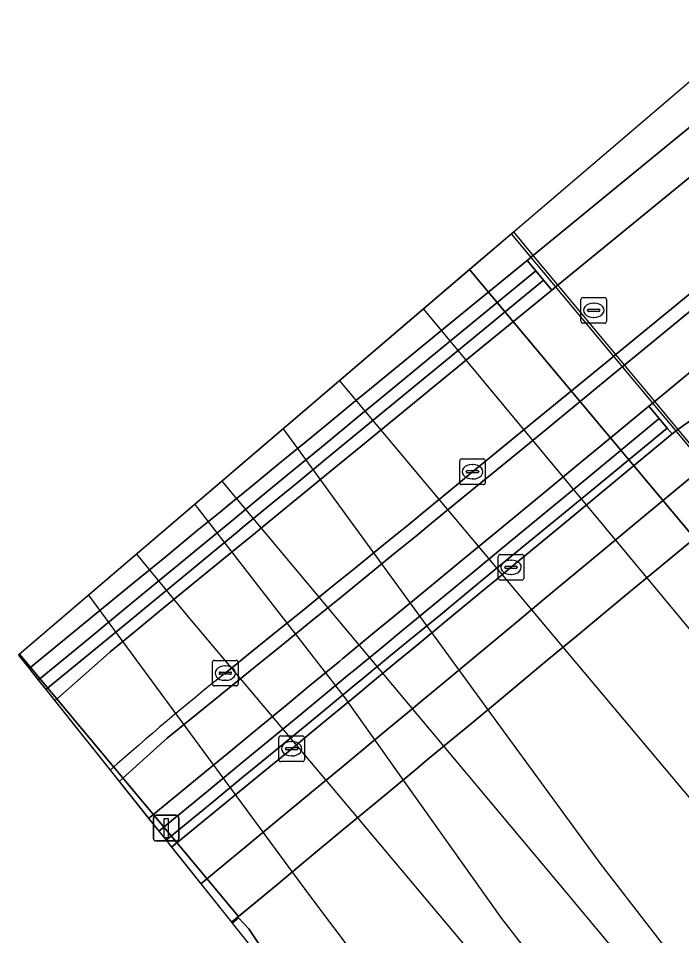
# Model space of a CAD drawing. Extents: x 160304 to 160955, y 383684 to 384161.
# Drawn here: x 160304.01 to 160329.89, y 384019.87 to 384055.67 of the extents above; entities that cross this region are included whole.
import ezdxf

# ---------------------------------------------------------------- set-up
doc = ezdxf.new("R2010")
doc.units = 0
for name, color, linetype in [('IMGEO_Fietspad_gesloten', 7, 'Continuous'), ('IMGEO_Geluidsscherm', 7, 'Continuous'), ('IMGEO_Kolk', 7, 'Continuous'), ('IMGEO_Lichtmast', 7, 'Continuous'), ('IMGEO_Pijler', 7, 'Continuous'), ('IMGEO_Rijbaan_lokaal_gesloten', 7, 'Continuous'), ('IMGEO_Rioolput', 7, 'Continuous'), ('IMGEO_Spoor', 7, 'Continuous'), ('IMGEO_Spoorbaan_halfverhard', 7, 'Continuous'), ('IMGEO_Terreindeel_gesloten', 7, 'Continuous'), ('IMGEO_Verkeerseiland_open', 7, 'Continuous'), ('IMGEO_Voetpad_open', 7, 'Continuous')]:
    doc.layers.add(name, color=color, linetype=linetype)

msp = doc.modelspace()

# ---------------------------------------------------------------- linework, layer by layer
at = {"layer": 'IMGEO_Fietspad_gesloten'}
for points in [[(160352.87, 384063.056), (160352.658, 384062.992), (160352.31, 384062.716), (160352.301, 384062.595), (160343.954, 384055.502), (160327.683, 384042.157), (160327.431, 384041.951), (160324.602, 384039.631), (160323.443, 384038.68), (160321.292, 384036.916), (160320.133, 384035.965), (160319.555, 384035.491), (160318.716, 384034.81), (160317.55, 384033.862), (160316.613, 384033.101), (160315.423, 384032.134), (160314.256, 384031.186), (160313.258, 384030.375), (160312.093, 384029.429), (160310.982, 384028.526), (160309.819, 384027.578), (160307.938, 384025.893), (160307.938, 384025.893), (160309.09, 384024.449)], [(160309.09, 384024.449), (160310.98, 384026.006), (160312.139, 384026.96), (160313.337, 384027.947), (160314.495, 384028.9), (160315.386, 384029.634), (160316.546, 384030.589), (160316.671, 384030.692), (160317.829, 384031.646), (160318.665, 384032.334), (160319.825, 384033.289), (160321.336, 384034.533), (160322.493, 384035.486), (160324.632, 384037.248), (160325.79, 384038.201), (160327.407, 384039.533), (160328.615, 384040.534), (160328.867, 384040.742), (160353.129, 384060.85)], [(160311.128, 384021.896), (160311.128, 384021.896), (160312.921, 384023.379), (160314.078, 384024.336), (160315.448, 384025.47), (160316.604, 384026.426), (160317.305, 384027.006), (160318.463, 384027.964), (160318.752, 384028.204), (160319.271, 384028.633), (160319.906, 384029.161), (160320.574, 384029.716), (160321.73, 384030.677), (160323.405, 384032.069), (160324.558, 384033.028), (160326.676, 384034.788), (160327.829, 384035.747), (160330.038, 384037.583), (160330.663, 384038.086), (160330.918, 384038.291), (160331.605, 384038.843), (160340.34, 384045.543)], [(160330.425, 384040.112), (160329.78, 384039.651), (160329.52, 384039.453), (160328.827, 384038.883), (160326.693, 384037.114), (160325.538, 384036.157), (160323.411, 384034.394), (160322.668, 384033.778), (160322.256, 384033.437), (160320.672, 384032.127), (160319.514, 384031.17), (160318.752, 384030.54), (160317.597, 384029.584), (160317.397, 384029.42), (160316.24, 384028.462), (160315.435, 384027.797), (160314.672, 384027.166), (160314.278, 384026.843), (160312.999, 384025.796), (160311.838, 384024.844), (160309.986, 384023.327), (160309.986, 384023.327), (160311.128, 384021.896)]]:
    msp.add_lwpolyline(points, dxfattribs=at)
at = {"layer": 'IMGEO_Geluidsscherm'}
msp.add_lwpolyline([(160337.283, 384030.458), (160323.246, 384047.26)], dxfattribs=at)
at = {"layer": 'IMGEO_Kolk'}
for p, q in [((160321.229, 384037.55), (160321.229, 384038.402)), ((160321.304, 384038.476), (160322.156, 384038.476)), ((160321.717, 384038.256), (160321.742, 384038.256)), ((160322.23, 384038.402), (160322.23, 384037.55)), ((160321.488, 384037.97), (160321.488, 384037.982)), ((160321.926, 384037.933), (160321.528, 384037.933)), ((160321.531, 384038.019), (160321.929, 384038.019)), ((160321.972, 384037.982), (160321.972, 384037.97)), ((160321.74, 384037.696), (160321.715, 384037.696)), ((160322.156, 384037.476), (160321.304, 384037.476)), ((160322.733, 384033.821), (160322.733, 384034.673)), ((160322.808, 384034.747), (160323.66, 384034.747)), ((160323.734, 384034.673), (160323.734, 384033.821)), ((160323.035, 384034.29), (160323.433, 384034.29)), ((160323.221, 384034.527), (160323.246, 384034.527)), ((160322.992, 384034.241), (160322.992, 384034.253)), ((160323.43, 384034.204), (160323.032, 384034.204)), ((160323.244, 384033.967), (160323.219, 384033.967)), ((160323.476, 384034.253), (160323.476, 384034.241)), ((160323.66, 384033.747), (160322.808, 384033.747)), ((160311.581, 384029.691), (160311.581, 384030.543)), ((160311.656, 384030.617), (160312.508, 384030.617)), ((160312.069, 384030.397), (160312.094, 384030.397)), ((160312.582, 384030.543), (160312.582, 384029.691)), ((160311.84, 384030.111), (160311.84, 384030.123)), ((160312.278, 384030.074), (160311.88, 384030.074)), ((160311.883, 384030.16), (160312.281, 384030.16)), ((160312.324, 384030.123), (160312.324, 384030.111)), ((160312.092, 384029.837), (160312.067, 384029.837)), ((160312.508, 384029.617), (160311.656, 384029.617)), ((160314.17, 384026.741), (160314.17, 384027.593)), ((160314.245, 384027.667), (160315.097, 384027.667)), ((160315.171, 384027.593), (160315.171, 384026.741)), ((160314.429, 384027.161), (160314.429, 384027.173)), ((160314.867, 384027.124), (160314.469, 384027.124)), ((160314.472, 384027.21), (160314.87, 384027.21)), ((160314.658, 384027.447), (160314.683, 384027.447)), ((160314.913, 384027.173), (160314.913, 384027.161)), ((160314.681, 384026.887), (160314.656, 384026.887)), ((160315.097, 384026.667), (160314.245, 384026.667))]:
    msp.add_line(p, q, dxfattribs=at)
for points in [[(160321.229, 384037.55), (160321.229, 384038.402)], [(160321.304, 384038.476), (160322.156, 384038.476)], [(160322.23, 384038.402), (160322.23, 384037.55)], [(160322.156, 384037.476), (160321.304, 384037.476)], [(160322.733, 384033.821), (160322.733, 384034.673)], [(160322.808, 384034.747), (160323.66, 384034.747)], [(160323.734, 384034.673), (160323.734, 384033.821)], [(160323.66, 384033.747), (160322.808, 384033.747)], [(160311.581, 384029.691), (160311.581, 384030.543)], [(160311.656, 384030.617), (160312.508, 384030.617)], [(160312.582, 384030.543), (160312.582, 384029.691)], [(160312.508, 384029.617), (160311.656, 384029.617)], [(160314.17, 384026.741), (160314.17, 384027.593)], [(160314.245, 384027.667), (160315.097, 384027.667)], [(160315.171, 384027.593), (160315.171, 384026.741)], [(160315.097, 384026.667), (160314.245, 384026.667)]]:
    msp.add_lwpolyline(points, dxfattribs=at)
for centre, radius, start, end in [((160321.306, 384038.4), 0.0765, 91.552, 178.448), ((160321.306, 384038.4), 0.0765, 91.552, 178.448), ((160322.154, 384038.4), 0.0765, 1.552, 88.448), ((160322.154, 384038.4), 0.0765, 1.552, 88.448), ((160321.528, 384037.979), 0.0403, 85.8775, 175.7526), ((160321.525, 384037.969), 0.0366, 178.938, 274.7102), ((160321.929, 384037.976), 0.043, 264.8664, 352.4533), ((160321.933, 384037.981), 0.0386, 1.7309, 96.639), ((160321.306, 384037.552), 0.0765, 181.552, 268.448), ((160321.306, 384037.552), 0.0765, 181.552, 268.448), ((160322.154, 384037.552), 0.0765, 271.552, 358.448), ((160322.154, 384037.552), 0.0765, 271.552, 358.448), ((160322.81, 384034.671), 0.0765, 91.552, 178.448), ((160322.81, 384034.671), 0.0765, 91.552, 178.448), ((160323.658, 384034.671), 0.0765, 1.552, 88.448), ((160323.658, 384034.671), 0.0765, 1.552, 88.448), ((160323.032, 384034.25), 0.0403, 85.8775, 175.7526), ((160323.437, 384034.252), 0.0386, 1.7309, 96.639), ((160323.029, 384034.24), 0.0366, 178.938, 274.7102), ((160323.433, 384034.247), 0.043, 264.8664, 352.4533), ((160322.81, 384033.823), 0.0765, 181.552, 268.448), ((160322.81, 384033.823), 0.0765, 181.552, 268.448), ((160323.658, 384033.823), 0.0765, 271.552, 358.448), ((160323.658, 384033.823), 0.0765, 271.552, 358.448), ((160311.658, 384030.541), 0.0765, 91.552, 178.448), ((160311.658, 384030.541), 0.0765, 91.552, 178.448), ((160312.506, 384030.541), 0.0765, 1.552, 88.448), ((160312.506, 384030.541), 0.0765, 1.552, 88.448), ((160311.88, 384030.12), 0.0403, 85.8775, 175.7526), ((160311.877, 384030.11), 0.0366, 178.938, 274.7102), ((160312.281, 384030.117), 0.043, 264.8664, 352.4533), ((160312.285, 384030.122), 0.0386, 1.7309, 96.639), ((160311.658, 384029.693), 0.0765, 181.552, 268.448), ((160311.658, 384029.693), 0.0765, 181.552, 268.448), ((160312.506, 384029.693), 0.0765, 271.552, 358.448), ((160312.506, 384029.693), 0.0765, 271.552, 358.448), ((160314.247, 384027.591), 0.0765, 91.552, 178.448), ((160314.247, 384027.591), 0.0765, 91.552, 178.448), ((160315.095, 384027.591), 0.0765, 1.552, 88.448), ((160315.095, 384027.591), 0.0765, 1.552, 88.448), ((160314.469, 384027.17), 0.0403, 85.8775, 175.7526), ((160314.466, 384027.16), 0.0366, 178.938, 274.7102), ((160314.87, 384027.167), 0.043, 264.8664, 352.4533), ((160314.874, 384027.172), 0.0386, 1.7309, 96.639), ((160314.247, 384026.743), 0.0765, 181.552, 268.448), ((160314.247, 384026.743), 0.0765, 181.552, 268.448), ((160315.095, 384026.743), 0.0765, 271.552, 358.448), ((160315.095, 384026.743), 0.0765, 271.552, 358.448)]:
    msp.add_arc(centre, radius, start, end, dxfattribs=at)
for centre, major_axis, ratio, start_param, end_param in [((160321.716, 384037.976), (-0.387, 0.002), 0.722429, 4.712389, 7.853982), ((160321.741, 384037.976), (-0.39, 0.002), 0.717154, 1.570796, 4.712389), ((160323.22, 384034.247), (-0.387, 0.002), 0.722429, 4.712389, 7.853982), ((160323.245, 384034.247), (-0.39, 0.002), 0.717154, 1.570796, 4.712389), ((160312.068, 384030.117), (-0.387, 0.002), 0.722429, 4.712389, 7.853982), ((160312.093, 384030.117), (-0.39, 0.002), 0.717154, 1.570796, 4.712389), ((160314.657, 384027.167), (-0.387, 0.002), 0.722429, 4.712389, 7.853982), ((160314.682, 384027.167), (-0.39, 0.002), 0.717154, 1.570796, 4.712389)]:
    msp.add_ellipse(centre, major_axis=major_axis, ratio=ratio, start_param=start_param, end_param=end_param, dxfattribs=at)
at = {"layer": 'IMGEO_Lichtmast'}
for p, q in [((160309.278, 384023.671), (160309.278, 384024.471)), ((160309.278, 384024.471), (160309.278, 384023.671)), ((160309.378, 384024.571), (160310.168, 384024.571)), ((160310.168, 384024.571), (160309.378, 384024.571)), ((160310.268, 384024.471), (160310.268, 384023.671)), ((160310.268, 384023.671), (160310.268, 384024.471)), ((160310.168, 384023.571), (160309.378, 384023.571)), ((160309.378, 384023.571), (160310.168, 384023.571))]:
    msp.add_line(p, q, dxfattribs=at)
msp.add_lwpolyline([(160309.698, 384024.446), (160309.848, 384024.446), (160309.848, 384023.696), (160309.698, 384023.696), (160309.698, 384024.446)], dxfattribs=at)
for centre, start, end in [((160309.378, 384024.471), 90, 180), ((160309.378, 384024.471), 90, 180), ((160310.168, 384024.471), 0, 90), ((160310.168, 384024.471), 360, 90), ((160309.378, 384023.671), 180, 270), ((160309.378, 384023.671), 180, 270), ((160310.168, 384023.671), 270, 0), ((160310.168, 384023.671), 270, 0)]:
    msp.add_arc(centre, 0.1, start, end, dxfattribs=at)
at = {"layer": 'IMGEO_Pijler'}
for points in [[(160305.08, 384029.474), (160305.08, 384029.474), (160307.155, 384031.182), (160308.315, 384032.136), (160309.222, 384032.883), (160310.38, 384033.837), (160311.599, 384034.84), (160312.55, 384035.623), (160312.759, 384035.795), (160313.709, 384036.577), (160314.873, 384037.535), (160316.033, 384038.49), (160317.204, 384039.454), (160318.362, 384040.406), (160320.528, 384042.189), (160321.685, 384043.142), (160324.499, 384045.458), (160324.195, 384045.821), (160321.382, 384043.507), (160320.224, 384042.555), (160318.056, 384040.771), (160317.369, 384040.206), (160316.898, 384039.818), (160315.752, 384038.875), (160314.592, 384037.919), (160313.405, 384036.942), (160312.48, 384036.18), (160312.246, 384035.987), (160311.319, 384035.224), (160310.077, 384034.201), (160308.919, 384033.248), (160308.033, 384032.518), (160306.874, 384031.564), (160304.785, 384029.844), (160304.785, 384029.844)], [(160309.772, 384023.595), (160309.772, 384023.595), (160311.632, 384025.124), (160312.791, 384026.078), (160314.049, 384027.112), (160315.208, 384028.065), (160316.034, 384028.744), (160317.194, 384029.698), (160317.376, 384029.848), (160318.535, 384030.801), (160319.315, 384031.442), (160320.476, 384032.396), (160322.046, 384033.688), (160323.204, 384034.64), (160325.34, 384036.396), (160326.498, 384037.349), (160329.331, 384039.678), (160329.02, 384040.05), (160326.192, 384037.718), (160325.035, 384036.764), (160322.899, 384035.003), (160321.742, 384034.049), (160320.199, 384032.776), (160319.039, 384031.82), (160318.237, 384031.158), (160317.079, 384030.204), (160316.921, 384030.074), (160315.761, 384029.117), (160314.909, 384028.415), (160313.752, 384027.46), (160312.52, 384026.445), (160311.362, 384025.49), (160309.491, 384023.947), (160309.491, 384023.947)]]:
    msp.add_lwpolyline(points, close=True, dxfattribs=at)
at = {"layer": 'IMGEO_Rijbaan_lokaal_gesloten'}
for points in [[(160347.496, 384067.978), (160304.005, 384030.821), (160304.422, 384030.298), (160306.532, 384032.026), (160307.693, 384032.978), (160308.556, 384033.684), (160309.716, 384034.635), (160310.989, 384035.678), (160311.889, 384036.415), (160312.152, 384036.63), (160313.05, 384037.366), (160314.268, 384038.364), (160315.43, 384039.316), (160316.55, 384040.233), (160317.026, 384040.623), (160317.709, 384041.183), (160319.883, 384042.966), (160321.042, 384043.916), (160323.857, 384046.225), (160324.107, 384046.43), (160338.307, 384058.066)], [(160339.279, 384056.905), (160325.075, 384045.273), (160324.825, 384045.068), (160322.004, 384042.758), (160320.844, 384041.808), (160318.675, 384040.032), (160317.516, 384039.083), (160316.316, 384038.101), (160315.154, 384037.149), (160314.012, 384036.214), (160313.036, 384035.415), (160312.851, 384035.263), (160311.873, 384034.462), (160310.675, 384033.481), (160309.515, 384032.531), (160308.585, 384031.77), (160307.59, 384030.955), (160307.429, 384030.812), (160305.434, 384029.031), (160305.434, 384029.031), (160307.591, 384026.328), (160307.591, 384026.328)], [(160312.081, 384030.118), (160312.455, 384030.421), (160312.912, 384030.791), (160313.939, 384031.623), (160315.107, 384032.568), (160316.271, 384033.511), (160317.237, 384034.293), (160318.404, 384035.238), (160319.248, 384035.921), (160319.792, 384036.372), (160320.946, 384037.329), (160321.729, 384037.978), (160323.096, 384039.097), (160324.257, 384040.047), (160327.087, 384042.363), (160327.338, 384042.569), (160343.612, 384055.892)]]:
    msp.add_lwpolyline(points, dxfattribs=at)
msp.add_arc((160377.543, 383948.011), 105.009, 128.56446, 131.77083, dxfattribs=at)
at = {"layer": 'IMGEO_Rioolput'}
for p, q in [((160325.96, 384043.849), (160325.96, 384044.701)), ((160326.035, 384044.775), (160326.887, 384044.775)), ((160326.961, 384044.701), (160326.961, 384043.849)), ((160326.262, 384044.318), (160326.66, 384044.318)), ((160326.448, 384044.555), (160326.473, 384044.555)), ((160326.219, 384044.269), (160326.219, 384044.281)), ((160326.657, 384044.232), (160326.259, 384044.232)), ((160326.471, 384043.995), (160326.446, 384043.995)), ((160326.703, 384044.281), (160326.703, 384044.269)), ((160326.887, 384043.775), (160326.035, 384043.775))]:
    msp.add_line(p, q, dxfattribs=at)
for points in [[(160325.96, 384043.849), (160325.96, 384044.701)], [(160326.035, 384044.775), (160326.887, 384044.775)], [(160326.961, 384044.701), (160326.961, 384043.849)], [(160326.887, 384043.775), (160326.035, 384043.775)]]:
    msp.add_lwpolyline(points, dxfattribs=at)
for centre, radius, start, end in [((160326.037, 384044.699), 0.0765, 91.552, 178.448), ((160326.037, 384044.699), 0.0765, 91.552, 178.448), ((160326.885, 384044.699), 0.0765, 1.552, 88.448), ((160326.885, 384044.699), 0.0765, 1.552, 88.448), ((160326.259, 384044.278), 0.0403, 85.8775, 175.7526), ((160326.664, 384044.28), 0.0386, 1.7309, 96.639), ((160326.256, 384044.268), 0.0366, 178.938, 274.7102), ((160326.66, 384044.275), 0.043, 264.8664, 352.4533), ((160326.037, 384043.851), 0.0765, 181.552, 268.448), ((160326.037, 384043.851), 0.0765, 181.552, 268.448), ((160326.885, 384043.851), 0.0765, 271.552, 358.448), ((160326.885, 384043.851), 0.0765, 271.552, 358.448)]:
    msp.add_arc(centre, radius, start, end, dxfattribs=at)
for centre, major_axis, ratio, start_param, end_param in [((160326.447, 384044.275), (-0.387, 0.002), 0.722429, 4.712389, 7.853982), ((160326.472, 384044.275), (-0.39, 0.002), 0.717154, 1.570796, 4.712389)]:
    msp.add_ellipse(centre, major_axis=major_axis, ratio=ratio, start_param=start_param, end_param=end_param, dxfattribs=at)
at = {"layer": 'IMGEO_Spoor'}
for points in [[(160319.813, 384044.327), (160328.515, 384033.851)], [(160316.533, 384041.525), (160325.26, 384031.135)], [(160314.338, 384039.649), (160322.33, 384028.691)], [(160311.952, 384037.61), (160318.075, 384030.285)], [(160310.891, 384036.704), (160316.706, 384029.206)], [(160308.618, 384034.762), (160310.619, 384032.327), (160317.25, 384024.454)], [(160328.515, 384033.851), (160343.699, 384015.574), (160382.041, 383969.697), (160396.087, 383952.913), (160407.879, 383939.037)], [(160306.741, 384033.158), (160314.709, 384022.335)], [(160325.26, 384031.135), (160340.515, 384012.973), (160355.3, 383995.136), (160390.189, 383953.399), (160404.629, 383936.33)], [(160318.075, 384030.285), (160320.61, 384027.257)], [(160316.706, 384029.206), (160319.028, 384025.937)], [(160322.33, 384028.691), (160326.738, 384022.647)], [(160320.61, 384027.257), (160325.373, 384021.567)], [(160319.028, 384025.937), (160322.86, 384020.543)], [(160317.25, 384024.454), (160321.549, 384019.35)], [(160326.738, 384022.647), (160355.792, 383985.091)], [(160314.709, 384022.335), (160315.484, 384021.283), (160328.896, 384003.48), (160347.5, 383979.455), (160358.034, 383966.289), (160368.663, 383953.2), (160386.692, 383931.354), (160391.638, 383925.508)], [(160325.373, 384021.567), (160355.792, 383985.091)], [(160322.86, 384020.543), (160352.408, 383982.505)]]:
    msp.add_lwpolyline(points, dxfattribs=at)
at = {"layer": 'IMGEO_Spoorbaan_halfverhard'}
msp.add_lwpolyline([(160321.616, 384045.867), (160304.052, 384030.861), (160312.599, 384020.625), (160314.061, 384021.837), (160315.216, 384022.795), (160316.687, 384024.015), (160317.842, 384024.972), (160318.434, 384025.463), (160319.591, 384026.422), (160319.976, 384026.742), (160321.131, 384027.699), (160321.7, 384028.171), (160322.574, 384028.895), (160322.615, 384028.929), (160322.857, 384029.13), (160324.636, 384030.605), (160325.79, 384031.562), (160327.901, 384033.313), (160329.056, 384034.27), (160330.264, 384035.272), (160330.394, 384035.379)], close=True, dxfattribs=at)
msp.add_lwpolyline([(160361.118, 384001.945), (160334.486, 384033.929), (160332.846, 384032.679), (160330.264, 384035.272), (160329.056, 384034.27), (160327.901, 384033.313), (160325.79, 384031.562), (160324.636, 384030.605), (160322.857, 384029.13), (160321.7, 384028.171), (160321.131, 384027.699), (160319.976, 384026.742), (160319.591, 384026.422), (160318.434, 384025.463), (160317.842, 384024.972), (160316.687, 384024.015), (160315.216, 384022.795), (160314.061, 384021.837), (160312.324, 384020.397), (160312.324, 384020.397), (160312.349, 384020.366), (160312.594, 384020.57), (160313.005, 384020.146), (160314.655, 384017.667)], dxfattribs=at)
at = {"layer": 'IMGEO_Terreindeel_gesloten'}
for points in [[(160323.34, 384047.34), (160321.616, 384045.867), (160330.394, 384035.379), (160331.889, 384036.619), (160332.113, 384036.783), (160331.041, 384038.074), (160329.75, 384039.627), (160328.87, 384040.686), (160327.307, 384042.567), (160324.921, 384045.437), (160324.18, 384046.329)], [(160304.052, 384030.861), (160304.005, 384030.821), (160312.324, 384020.397), (160312.324, 384020.397), (160312.599, 384020.625)], [(160312.349, 384020.366), (160314.567, 384017.586), (160314.655, 384017.667), (160313.005, 384020.146), (160312.594, 384020.57)]]:
    msp.add_lwpolyline(points, close=True, dxfattribs=at)
at = {"layer": 'IMGEO_Verkeerseiland_open'}
for points in [[(160347.411, 384066.498), (160343.533, 384062.81), (160341.29, 384060.734), (160338.307, 384058.066), (160324.107, 384046.43), (160323.857, 384046.225), (160324.195, 384045.821), (160324.499, 384045.458), (160324.825, 384045.068), (160325.075, 384045.273), (160339.279, 384056.905)], [(160307.938, 384025.893), (160307.938, 384025.893), (160309.819, 384027.578), (160310.982, 384028.526), (160312.093, 384029.429), (160313.258, 384030.375), (160314.256, 384031.186), (160315.423, 384032.134), (160316.613, 384033.101), (160317.55, 384033.862), (160318.716, 384034.81), (160319.555, 384035.491), (160320.133, 384035.965), (160321.292, 384036.916), (160323.443, 384038.68), (160324.602, 384039.631), (160327.431, 384041.951), (160327.683, 384042.157), (160343.954, 384055.502), (160352.301, 384062.595)], [(160353.129, 384060.85), (160328.867, 384040.742), (160328.615, 384040.534), (160329.02, 384040.05), (160329.331, 384039.678), (160329.52, 384039.453), (160329.78, 384039.651), (160330.425, 384040.112), (160338.969, 384046.684)], [(160343.612, 384055.892), (160327.338, 384042.569), (160327.087, 384042.363), (160324.257, 384040.047), (160323.096, 384039.097), (160321.729, 384037.978), (160320.946, 384037.329), (160319.792, 384036.372), (160319.248, 384035.921), (160318.404, 384035.238), (160317.237, 384034.293), (160316.271, 384033.511), (160315.107, 384032.568), (160313.939, 384031.623), (160312.912, 384030.791), (160312.455, 384030.421), (160312.081, 384030.118)], [(160307.591, 384026.328), (160307.591, 384026.328), (160307.938, 384025.893)]]:
    msp.add_lwpolyline(points, dxfattribs=at)
for points in [[(160304.785, 384029.844), (160304.785, 384029.844), (160306.874, 384031.564), (160308.033, 384032.518), (160308.919, 384033.248), (160310.077, 384034.201), (160311.319, 384035.224), (160312.246, 384035.987), (160312.48, 384036.18), (160313.405, 384036.942), (160314.592, 384037.919), (160315.752, 384038.875), (160316.898, 384039.818), (160317.369, 384040.206), (160318.056, 384040.771), (160320.224, 384042.555), (160321.382, 384043.507), (160324.195, 384045.821), (160323.857, 384046.225), (160321.042, 384043.916), (160319.883, 384042.966), (160317.709, 384041.183), (160317.026, 384040.623), (160316.55, 384040.233), (160315.43, 384039.316), (160314.268, 384038.364), (160313.05, 384037.366), (160312.152, 384036.63), (160311.889, 384036.415), (160310.989, 384035.678), (160309.716, 384034.635), (160308.556, 384033.684), (160307.693, 384032.978), (160306.532, 384032.026), (160304.422, 384030.298)], [(160305.434, 384029.031), (160305.434, 384029.031), (160307.429, 384030.812), (160307.59, 384030.955), (160308.585, 384031.77), (160309.515, 384032.531), (160310.675, 384033.481), (160311.873, 384034.462), (160312.851, 384035.263), (160313.036, 384035.415), (160314.012, 384036.214), (160315.154, 384037.149), (160316.316, 384038.101), (160317.516, 384039.083), (160318.675, 384040.032), (160320.844, 384041.808), (160322.004, 384042.758), (160324.825, 384045.068), (160324.499, 384045.458), (160321.685, 384043.142), (160320.528, 384042.189), (160318.362, 384040.406), (160317.204, 384039.454), (160316.033, 384038.49), (160314.873, 384037.535), (160313.709, 384036.577), (160312.759, 384035.795), (160312.55, 384035.623), (160311.599, 384034.84), (160310.38, 384033.837), (160309.222, 384032.883), (160308.315, 384032.136), (160307.155, 384031.182), (160305.08, 384029.474), (160305.08, 384029.474)], [(160309.491, 384023.947), (160309.491, 384023.947), (160311.362, 384025.49), (160312.52, 384026.445), (160313.752, 384027.46), (160314.909, 384028.415), (160315.761, 384029.117), (160316.921, 384030.074), (160317.079, 384030.204), (160318.237, 384031.158), (160319.039, 384031.82), (160320.199, 384032.776), (160321.742, 384034.049), (160322.899, 384035.003), (160325.035, 384036.764), (160326.192, 384037.718), (160329.02, 384040.05), (160328.615, 384040.534), (160327.407, 384039.533), (160325.79, 384038.201), (160324.632, 384037.248), (160322.493, 384035.486), (160321.336, 384034.533), (160319.825, 384033.289), (160318.665, 384032.334), (160317.829, 384031.646), (160316.671, 384030.692), (160316.546, 384030.589), (160315.386, 384029.634), (160314.495, 384028.9), (160313.337, 384027.947), (160312.139, 384026.96), (160310.98, 384026.006), (160309.09, 384024.449)], [(160309.986, 384023.327), (160309.986, 384023.327), (160311.838, 384024.844), (160312.999, 384025.796), (160314.278, 384026.843), (160314.672, 384027.166), (160315.435, 384027.797), (160316.24, 384028.462), (160317.397, 384029.42), (160317.597, 384029.584), (160318.752, 384030.54), (160319.514, 384031.17), (160320.672, 384032.127), (160322.256, 384033.437), (160322.668, 384033.778), (160323.411, 384034.394), (160325.538, 384036.157), (160326.693, 384037.114), (160328.827, 384038.883), (160329.52, 384039.453), (160329.331, 384039.678), (160326.498, 384037.349), (160325.34, 384036.396), (160323.204, 384034.64), (160322.046, 384033.688), (160320.476, 384032.396), (160319.315, 384031.442), (160318.535, 384030.801), (160317.376, 384029.848), (160317.194, 384029.698), (160316.034, 384028.744), (160315.208, 384028.065), (160314.049, 384027.112), (160312.791, 384026.078), (160311.632, 384025.124), (160309.772, 384023.595), (160309.772, 384023.595)]]:
    msp.add_lwpolyline(points, close=True, dxfattribs=at)
msp.add_arc((160377.543, 383948.011), 105.009, 128.56446, 131.77083, dxfattribs=at)
at = {"layer": 'IMGEO_Voetpad_open'}
for points in [[(160340.34, 384045.543), (160331.605, 384038.843), (160330.918, 384038.291), (160330.663, 384038.086), (160330.038, 384037.583), (160327.829, 384035.747), (160326.676, 384034.788), (160324.558, 384033.028), (160323.405, 384032.069), (160321.73, 384030.677), (160320.574, 384029.716), (160319.906, 384029.161), (160319.271, 384028.633), (160318.752, 384028.204), (160318.463, 384027.964), (160317.305, 384027.006), (160316.604, 384026.426), (160315.448, 384025.47), (160314.078, 384024.336), (160312.921, 384023.379), (160311.128, 384021.896), (160311.128, 384021.896), (160312.324, 384020.397)], [(160312.324, 384020.397), (160312.324, 384020.397), (160314.061, 384021.837), (160315.216, 384022.795), (160316.687, 384024.015), (160317.842, 384024.972), (160318.434, 384025.463), (160319.591, 384026.422), (160319.976, 384026.742), (160321.131, 384027.699), (160321.7, 384028.171), (160322.857, 384029.13), (160324.636, 384030.605), (160325.79, 384031.562), (160327.901, 384033.313), (160329.056, 384034.27), (160330.264, 384035.272)]]:
    msp.add_lwpolyline(points, dxfattribs=at)

doc.saveas('drawing.dxf')
